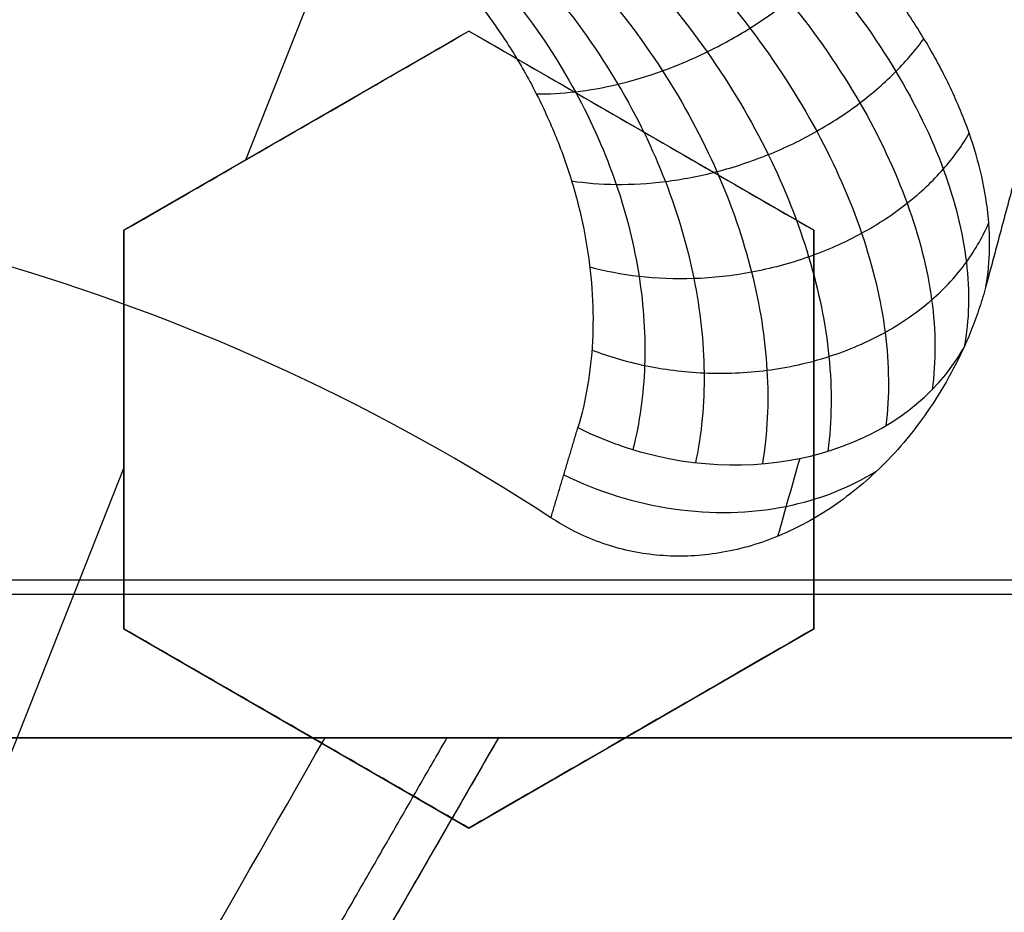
# Model space of a CAD drawing. Header units: centimetres. Extents: x -10 to 8.9, y -29.1 to -8.
# Tile 671 of 1035: x -6.5083 to -6.4398, y -28.1121 to -28.0501. Entities that reach past the tile are written whole.
import ezdxf

# ---------------------------------------------------------------- set-up
doc = ezdxf.new("R2010")
doc.units = ezdxf.units.CM
doc.layers.add('Default', color=7, linetype='Continuous', true_color=0x000000)

msp = doc.modelspace()

# ---------------------------------------------------------------- linework, layer by layer
at = {"layer": 'Default'}
for p, q in [((-6.492514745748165, -28.05980882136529, 0.321555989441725), (-6.456064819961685, -27.96774681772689, 0.2855174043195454)), ((-6.476999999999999, -28.05084747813, 0.2937037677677), (-6.500999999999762, -28.06470388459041, 0.2937037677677)), ((-6.453, -28.06470388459, 0.2898143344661), (-6.476999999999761, -28.05084747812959, 0.2898143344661)), ((-6.488999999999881, -28.05777568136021, 0.2671809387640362), (-6.488999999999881, -28.05777568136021, 0.3203898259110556)), ((-6.464999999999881, -28.0577756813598, 0.2633086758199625), (-6.464999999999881, -28.0577756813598, 0.316517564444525)), ((-6.501000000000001, -28.06470388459, 0.3023989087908), (-6.501000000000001, -28.09241669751, 0.3023989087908)), ((-6.453, -28.09241669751, 0.2937037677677), (-6.453, -28.06470388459, 0.2937037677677)), ((-6.501000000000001, -28.07856029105, 0.2758284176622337), (-6.501000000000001, -28.07856029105, 0.3290373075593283)), ((-6.453, -28.07856029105, 0.2671809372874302), (-6.453, -28.07856029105, 0.3203898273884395)), ((-6.550000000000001, -28.205, 0.3783925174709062), (-6.50100418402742, -28.08125069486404, 0.3299496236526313)), ((-6.501000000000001, -28.09241669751, 0.3072529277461), (-6.477000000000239, -28.10627310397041, 0.3072529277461)), ((-6.477, -28.10627310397, 0.3023989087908), (-6.453000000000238, -28.09241669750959, 0.3023989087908)), ((-6.489000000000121, -28.09934490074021, 0.2807792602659), (-6.489000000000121, -28.09934490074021, 0.3339881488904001)), ((-6.46500000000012, -28.09934490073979, 0.2758284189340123), (-6.46500000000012, -28.09934490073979, 0.3290373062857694)), ((-6.960094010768, -28.1, -1.236260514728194), (-6.139905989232, -28.1, -1.236260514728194)), ((-6.474944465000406, -28.09999999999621, -1.075900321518), (-6.496099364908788, -28.13664136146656, -1.075900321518))]:
    msp.add_line(p, q, dxfattribs=at)
at = {"layer": 'Default', "extrusion": (0, 0, -1)}
for centre, radius, start, end in [((6.550000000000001, -28.205, -0.45), 0.9, 90, 270), ((6.550000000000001, -28.205, 0.3399975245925), 0.8999999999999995, 90, 270), ((6.550000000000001, -28.205, 1.15), 0.8550000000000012, 90, 270), ((6.550000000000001, -28.205, 0.82), 0.8250000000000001, 0, 180), ((6.550000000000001, -28.205, 1.03), 0.82, 0, 180), ((6.550000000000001, -28.205, 1.005), 0.795, 0, 180), ((6.550000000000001, -28.205, 1.005), 0.7825000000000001, 0, 180), ((6.550000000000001, -28.205, 0.5348786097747), 0.7584500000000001, 90, 180), ((6.550000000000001, -28.205, 0.895), 0.7575000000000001, 0, 180), ((6.550000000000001, -28.205, -0.2075), 0.75, 0, 180), ((6.550000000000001, -28.205, -0.2075), 0.7025000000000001, 0, 180), ((6.550000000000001, -28.205, -0.1825), 0.6775000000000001, 0, 180), ((6.550000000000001, -28.205, -0.1725), 0.6774999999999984, 0, 180), ((6.550000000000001, -28.205, -0.2), 0.6725, 0, 180), ((6.550000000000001, -28.205, -0.1625), 0.6725, 0, 180), ((6.550000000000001, -28.205, -0.2), 0.6367740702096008, 0, 180), ((6.550000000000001, -28.205, -0.1809807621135), 0.6125, 0, 180), ((6.550000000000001, -28.205, -0.195), 0.6075000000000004, 0, 180), ((6.550000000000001, -28.205, -0.1625), 0.6075, 0, 180), ((6.550000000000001, -28.205, 1.24), 0.6075, 0, 180), ((6.550000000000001, -28.205, 1.220980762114), 0.6075, 0, 180), ((6.550000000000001, -28.205, -0.4), 0.5999999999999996, 90, 270), ((6.550000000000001, -28.205, -0.18660444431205), 0.5500000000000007, 0, 180)]:
    msp.add_arc(centre, radius, start, end, dxfattribs=at)
at = {"layer": 'Default'}
for centre, radius, start, end in [((-6.550000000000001, -28.205, -0.82), 0.8349999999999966, 270, 90), ((-6.550000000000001, -28.205, -1.13), 0.8349999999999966, 270, 90), ((-6.550000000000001, -28.205, -0.9750000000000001), 0.8350000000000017, 270, 90), ((-6.550000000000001, -28.205, -0.845), 0.8250000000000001, 0, 180), ((-6.550000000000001, -28.205, -0.8325), 0.8249999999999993, 0, 180), ((-6.550000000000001, -28.205, -0.87), 0.8, 0, 180), ((-6.550000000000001, -28.205, -0.87), 0.7825000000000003, 0, 180), ((-6.550000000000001, -28.205, 0.35), 0.775, 270, 90), ((-6.550000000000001, -28.205, -0.1486250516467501), 0.7749999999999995, 270, 90), ((-6.550000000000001, -28.205, -0.9800000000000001), 0.7575000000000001, 0, 180), ((-6.550000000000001, -28.205, -0.9375), 0.7575000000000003, 0, 180), ((-6.550000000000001, -28.205, -0.53), 0.75, 0, 180), ((-6.550000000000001, -28.205, 0.1625), 0.6775000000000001, 0, 180), ((-6.550000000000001, -28.205, 0.18125), 0.6724999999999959, 0, 180), ((-6.550000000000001, -28.205, -1.21), 0.67, 0, 180), ((-6.550000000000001, -28.205, -1.24), 0.6400000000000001, 0, 180), ((-6.549999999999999, -28.205, 0.2), 0.6367740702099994, 0, 180), ((-6.550000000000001, -28.205, 0.1625), 0.6231698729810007, 0, 180), ((-6.550000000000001, -28.205, 0.17875), 0.6074999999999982, 0, 180), ((-6.550000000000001, -28.205, -1.230490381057), 0.6074999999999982, 0, 180), ((-6.550000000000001, -28.205, 0.45), 0.6000000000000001, 270, 90), ((-6.550000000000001, -28.205, 0.35), 0.6000000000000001, 270, 90), ((-6.550000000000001, -28.205, 0.195), 0.55, 0, 180), ((-6.550000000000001, -28.205, 0.1782088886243), 0.55, 0, 180)]:
    msp.add_arc(centre, radius, start, end, dxfattribs=at)
at = {"layer": 'Default', "extrusion": (1.061143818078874e-16, 3.841434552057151e-06, 0.9999999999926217)}
msp.add_arc((-6.55000000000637, -28.20499978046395, 0.1623922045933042), 0.1437621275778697, 56.80706154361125, 89.99999999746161, dxfattribs=at)
at = {"layer": 'Default', "extrusion": (0.1531630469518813, 0.5716122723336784, 0.8061020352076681)}
msp.add_arc((-1.023177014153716, 23.2946741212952, -16.90262739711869), 0.01999998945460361, 89.99999999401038, 167.8056759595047, dxfattribs=at)
at = {"layer": 'Default', "extrusion": (0.1531630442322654, 0.5716122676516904, 0.8061020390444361)}
msp.add_arc((-1.023176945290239, 23.29467422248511, -16.90262724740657), 0.01999999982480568, 75.75365676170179, 89.99999999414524, dxfattribs=at)
at = {"layer": 'Default', "extrusion": (0, 1, 0)}
msp.add_arc((6.550000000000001, -0.1449999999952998, -28.08903361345), 1.19438343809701, 249.7426523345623, 290.2573476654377, dxfattribs=at)
at = {"layer": 'Default', "extrusion": (0, -1, 0)}
for centre, radius, start, end in [((-6.550000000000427, -0.1449999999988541, 28.09), 1.194430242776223, 249.7426523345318, 290.2573476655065), ((-6.550000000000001, -0.1450000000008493, 28.1), 1.184430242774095, 249.7426523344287, 290.2573476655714), ((-6.550000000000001, -0.145, 28.1), 1.184430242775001, 249.7426523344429, 290.2573476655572), ((-6.550000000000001, -2.309999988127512, 28.1), 1.214999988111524, 87.02824265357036, 92.97175734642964)]:
    msp.add_arc(centre, radius, start, end, dxfattribs=at)
at = {"layer": 'Default'}
for points, degree in [([(-6.550000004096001, -27.30500495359, -1.129995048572), (-6.537465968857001, -27.30500495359, -1.129995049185), (-6.512386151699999, -27.30552127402, -1.129973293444), (-6.474783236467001, -27.3078854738, -1.129982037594), (-6.437304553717, -27.31181799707, -1.129979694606), (-6.399970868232, -27.3173257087, -1.129980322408), (-6.362926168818, -27.32438806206, -1.129980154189), (-6.326197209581, -27.3329983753, -1.129980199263), (-6.289861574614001, -27.34314050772, -1.129980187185), (-6.254013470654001, -27.35478489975, -1.129980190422), (-6.218660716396, -27.36792869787, -1.129980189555), (-6.183898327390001, -27.38253814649, -1.129980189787), (-6.149770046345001, -27.39859430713, -1.129980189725), (-6.116350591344, -27.41606289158, -1.129980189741), (-6.083707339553, -27.43490588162, -1.129980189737), (-6.051859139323, -27.45511347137, -1.129980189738), (-6.020892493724, -27.47663251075, -1.129980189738), (-5.990848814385, -27.49943348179, -1.129980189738), (-5.961791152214, -27.52346942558, -1.129980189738), (-5.933780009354, -27.54868705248, -1.129980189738), (-5.906829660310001, -27.5750745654, -1.129980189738), (-5.881013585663, -27.60256235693, -1.129980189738), (-5.856368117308, -27.63111066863, -1.129980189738), (-5.832942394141, -27.66066372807, -1.129980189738), (-5.810787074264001, -27.69115373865, -1.129980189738), (-5.789912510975, -27.72256746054, -1.129980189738), (-5.770375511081, -27.75482271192, -1.129980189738), (-5.752204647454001, -27.78787084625, -1.129980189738), (-5.735435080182, -27.8216495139, -1.129980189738), (-5.720103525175, -27.8560794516, -1.129980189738), (-5.706216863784, -27.89114626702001, -1.129980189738), (-5.693813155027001, -27.92675906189, -1.129980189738), (-5.682910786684, -27.96286272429, -1.129980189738), (-5.673530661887, -27.99939085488, -1.129980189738), (-5.665692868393, -28.03625586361, -1.129980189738), (-5.659400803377, -28.07344306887, -1.129980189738), (-5.654672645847, -28.11085723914, -1.129980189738), (-5.651515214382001, -28.14843802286, -1.129980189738), (-5.649934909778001, -28.18611932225, -1.129980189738), (-5.649933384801, -28.22380820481, -1.129980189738), (-5.65151069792, -28.26149020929, -1.129980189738), (-5.654665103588, -28.29907102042, -1.129980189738), (-5.659390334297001, -28.33648606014, -1.129980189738), (-5.665679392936, -28.37367347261, -1.129980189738), (-5.673514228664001, -28.41053911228, -1.129980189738), (-5.68289159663, -28.447068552, -1.129980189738), (-5.693791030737, -28.48317285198, -1.129980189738), (-5.706192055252, -28.51878703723, -1.129980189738), (-5.720075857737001, -28.5538547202, -1.129980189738), (-5.735404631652, -28.58828579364, -1.129980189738), (-5.752171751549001, -28.62206623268, -1.129980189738), (-5.770339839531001, -28.65511550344, -1.129980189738), (-5.78987442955, -28.68737253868, -1.129980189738), (-5.810746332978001, -28.71878763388, -1.129980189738), (-5.832899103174, -28.74927924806, -1.129980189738), (-5.85632282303, -28.77883458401, -1.129980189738), (-5.880965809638, -28.80738458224, -1.129980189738), (-5.906779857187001, -28.83487458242, -1.129980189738), (-5.933727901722, -28.86126400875, -1.129980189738), (-5.961736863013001, -28.88648372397, -1.129980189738), (-5.990793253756, -28.9105224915, -1.129980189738), (-6.020835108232, -28.93332580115, -1.129980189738), (-6.051800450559, -28.95484754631, -1.129980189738), (-6.083647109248, -28.97505764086, -1.129980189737), (-6.116288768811, -28.99390313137, -1.129980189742), (-6.149707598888, -29.01137470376, -1.129980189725), (-6.183834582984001, -29.02743347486, -1.129980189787), (-6.218595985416, -29.04204567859, -1.129980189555), (-6.253947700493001, -29.05519220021, -1.129980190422), (-6.289795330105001, -29.06683951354, -1.129980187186), (-6.326131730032, -29.07698483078, -1.129980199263), (-6.36285948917, -29.08559773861, -1.12998015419), (-6.399900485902, -29.09266234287, -1.129980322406), (-6.437231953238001, -29.0981728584, -1.129979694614), (-6.47471667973, -29.10210911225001, -1.129982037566), (-6.512339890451, -29.1044772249, -1.129973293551), (-6.537448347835, -29.10499504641, -1.129995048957), (-6.549999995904, -29.10499504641, -1.129995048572)], 3), ([(-6.550000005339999, -27.32500645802, -1.149993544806), (-6.537651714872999, -27.32500645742, -1.149993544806), (-6.512986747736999, -27.32554459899, -1.150002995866), (-6.476051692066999, -27.32787036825, -1.14999919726), (-6.439276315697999, -27.33175223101, -1.150000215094), (-6.402654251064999, -27.33717969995, -1.149999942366), (-6.366301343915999, -27.34414129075, -1.150000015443), (-6.330232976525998, -27.35263500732, -1.149999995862), (-6.294592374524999, -27.36262965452, -1.150000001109), (-6.259531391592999, -27.37406902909, -1.149999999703), (-6.225026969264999, -27.3869473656, -1.15000000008), (-6.191106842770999, -27.40125022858, -1.149999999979), (-6.157777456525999, -27.41697696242, -1.150000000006), (-6.125134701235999, -27.43408646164, -1.149999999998), (-6.093256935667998, -27.45253472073, -1.15), (-6.062162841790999, -27.47231088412, -1.15), (-6.031930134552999, -27.49336665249, -1.15), (-6.002594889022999, -27.51567691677, -1.15), (-5.974227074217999, -27.53918966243, -1.15), (-5.946891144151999, -27.56384678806, -1.15), (-5.920598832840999, -27.58963664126, -1.15), (-5.895416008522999, -27.61649551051, -1.15), (-5.871372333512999, -27.64439091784, -1.15), (-5.848517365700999, -27.67326728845, -1.15), (-5.826900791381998, -27.7030584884, -1.15), (-5.806533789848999, -27.73375047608, -1.15), (-5.787472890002, -27.76526110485, -1.15), (-5.76974489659, -27.79754437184, -1.15), (-5.753383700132, -27.83054026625, -1.15), (-5.738424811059, -27.86417236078, -1.15), (-5.724875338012, -27.89842624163, -1.15), (-5.71277321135, -27.93321101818, -1.15), (-5.702135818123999, -27.96847408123, -1.15), (-5.692983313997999, -28.00415159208, -1.15), (-5.68533537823, -28.04015809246, -1.15), (-5.679195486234, -28.07647885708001, -1.15), (-5.674581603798, -28.11301879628, -1.15), (-5.67150000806, -28.14971971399, -1.15), (-5.669956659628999, -28.18652113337, -1.15), (-5.669953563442, -28.22333487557, -1.15), (-5.671491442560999, -28.26014682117, -1.15), (-5.674568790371, -28.29686076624, -1.15), (-5.679179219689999, -28.33341174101, -1.15), (-5.685316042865, -28.36974098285, -1.15), (-5.692961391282, -28.40575529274, -1.15), (-5.702112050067, -28.44144108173, -1.15), (-5.712748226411, -28.47671239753, -1.15), (-5.724850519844, -28.511507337, -1.15), (-5.738400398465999, -28.54576972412, -1.15), (-5.753358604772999, -28.57940639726, -1.15), (-5.769717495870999, -28.61240308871, -1.15), (-5.787441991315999, -28.6446852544, -1.15), (-5.806500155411, -28.6761964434, -1.15), (-5.826864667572, -28.70688945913, -1.15), (-5.848479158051, -28.73668231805, -1.15), (-5.871332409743, -28.76556074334, -1.15), (-5.895372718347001, -28.79345624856, -1.15), (-5.920549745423, -28.82031302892, -1.15), (-5.946837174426, -28.84610244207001, -1.15), (-5.974176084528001, -28.8707665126, -1.15), (-6.002558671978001, -28.89429476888, -1.15), (-6.031913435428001, -28.9166216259, -1.15), (-6.062165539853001, -28.9376912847, -1.15), (-6.093277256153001, -28.95747792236, -1.15), (-6.125171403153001, -28.97593404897, -1.149999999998), (-6.157830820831, -28.99304986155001, -1.150000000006), (-6.191177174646, -29.0087814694, -1.149999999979), (-6.225118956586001, -29.02308952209, -1.15000000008), (-6.25964571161, -29.03597120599, -1.149999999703), (-6.294721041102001, -29.04740944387, -1.150000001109), (-6.330363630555, -29.05739860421, -1.149999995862), (-6.366429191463, -29.06588597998, -1.150000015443), (-6.40278818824, -29.07284313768, -1.149999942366), (-6.439415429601, -29.07826537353, -1.150000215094), (-6.476180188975, -29.08214014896, -1.14999919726), (-6.513077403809, -29.08445837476, -1.150002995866), (-6.537686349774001, -29.08499354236, -1.149993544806), (-6.54999999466, -29.08499354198, -1.149993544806)], 3), ([(-6.549999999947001, -27.42838343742, -0.7616165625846), (-6.538747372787, -27.42824483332, -0.7617551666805), (-6.516204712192, -27.42845367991, -0.7620351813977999), (-6.482313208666, -27.43024072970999, -0.7624632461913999), (-6.448493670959, -27.43350371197, -0.7628974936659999), (-6.414786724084, -27.43824561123, -0.763337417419), (-6.381352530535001, -27.44444544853, -0.7637809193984), (-6.348201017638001, -27.45209983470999, -0.7642278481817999), (-6.315445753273, -27.46118216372, -0.764676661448), (-6.283108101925, -27.47168408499, -0.7651270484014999), (-6.251249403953, -27.48358745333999, -0.7655781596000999), (-6.219910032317, -27.49687984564, -0.766029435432), (-6.189177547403, -27.51152847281, -0.7664796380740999), (-6.159225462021, -27.52744172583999, -0.7669261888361), (-6.130017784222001, -27.54461827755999, -0.7673695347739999), (-6.101215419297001, -27.56329288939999, -0.7678150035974), (-6.073286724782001, -27.58321536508, -0.7682556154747), (-6.047409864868, -27.60344005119, -0.7686723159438), (-6.024707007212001, -27.6227118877, -0.7690451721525), (-6.004504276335, -27.64114310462, -0.7693833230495), (-5.984998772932, -27.66020157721, -0.7697151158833), (-5.965776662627, -27.68034635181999, -0.7700594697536), (-5.947249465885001, -27.70119728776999, -0.7704083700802), (-5.929608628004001, -27.72252886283, -0.7707584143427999), (-5.913139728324, -27.74390244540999, -0.7711027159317), (-5.896745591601, -27.76673460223, -0.7714641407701), (-5.879471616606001, -27.79280128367, -0.7718690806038), (-5.862185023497, -27.82140181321, -0.7723044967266), (-5.845650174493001, -27.85166194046, -0.7727558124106), (-5.830525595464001, -27.88248582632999, -0.7732063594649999), (-5.816816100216, -27.91378163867, -0.7736550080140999), (-5.804432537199, -27.94575507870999, -0.7741047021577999), (-5.793443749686, -27.97826360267, -0.7745533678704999), (-5.783885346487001, -28.01119863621, -0.7749995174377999), (-5.775776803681, -28.04447658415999, -0.7754420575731), (-5.769121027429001, -28.07806966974, -0.7758806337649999), (-5.763924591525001, -28.11195605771, -0.7763150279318), (-5.760204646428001, -28.14606329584, -0.7767440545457), (-5.75797080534, -28.18027120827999, -0.7771671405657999), (-5.757226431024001, -28.21470555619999, -0.7775824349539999), (-5.757979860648, -28.24925848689, -0.7780047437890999), (-5.760231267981, -28.28374168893, -0.7784336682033), (-5.763975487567, -28.31808767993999, -0.7788678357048), (-5.769197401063, -28.35219385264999, -0.7793060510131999), (-5.775894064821, -28.38605939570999, -0.7797482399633), (-5.784064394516, -28.41964983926, -0.7801939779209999), (-5.793686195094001, -28.45285785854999, -0.7806418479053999), (-5.804730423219, -28.48558927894, -0.781090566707), (-5.817164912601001, -28.51776854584, -0.7815390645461), (-5.830995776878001, -28.54941158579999, -0.7819875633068), (-5.846175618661, -28.5804064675, -0.7824344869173), (-5.862691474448, -28.61072888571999, -0.7828794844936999), (-5.880499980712, -28.64029706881, -0.7833213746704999), (-5.899571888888, -28.66906635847, -0.7837594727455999), (-5.91989141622, -28.69700629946, -0.7841934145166), (-5.941356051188, -28.72398166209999, -0.7846208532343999), (-5.963982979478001, -28.75002327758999, -0.7850431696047), (-5.987781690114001, -28.77512537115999, -0.7854569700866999), (-6.012782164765, -28.7993101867, -0.7858765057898), (-6.03884161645, -28.82242111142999, -0.7863039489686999), (-6.065837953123, -28.84435183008, -0.786736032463), (-6.093752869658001, -28.86509285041, -0.7871728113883), (-6.122529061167, -28.88460275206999, -0.7876132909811), (-6.15214747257, -28.90286625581, -0.7880571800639), (-6.18250003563, -28.91981717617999, -0.7885028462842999), (-6.213581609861, -28.93545322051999, -0.7889502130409), (-6.245293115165, -28.94972306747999, -0.7893978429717), (-6.277594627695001, -28.96261096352, -0.7898451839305), (-6.310433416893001, -28.97409375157, -0.790291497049), (-6.343717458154, -28.98414082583, -0.7907355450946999), (-6.377431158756, -28.99274659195, -0.7911771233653), (-6.411455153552, -28.99988067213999, -0.7916146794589), (-6.445763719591, -29.00553981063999, -0.7920479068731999), (-6.480290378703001, -29.00971218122, -0.7924759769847), (-6.515041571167, -29.01239375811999, -0.7928989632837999), (-6.538334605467, -29.01317723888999, -0.7931772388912), (-6.549999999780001, -29.01331529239, -0.7933152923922)], 3), ([(-6.550000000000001, -28.98, -0.6472501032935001), (-6.538733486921, -28.98, -0.6470307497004), (-6.516189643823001, -28.97950872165, -0.6465878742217), (-6.482389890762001, -28.97729300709, -0.6459119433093), (-6.448718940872, -28.97360204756, -0.6452266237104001), (-6.415286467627, -28.96845141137, -0.6445341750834), (-6.382136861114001, -28.9618541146, -0.6438355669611), (-6.349274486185, -28.95380935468, -0.6431308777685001), (-6.316821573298, -28.94434696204, -0.6424227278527), (-6.284787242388, -28.93346993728, -0.6417113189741), (-6.253280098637, -28.92121449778, -0.6409990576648), (-6.222324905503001, -28.90759197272, -0.6402865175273), (-6.191987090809, -28.89262837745, -0.6395751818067), (-6.162348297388, -28.87636610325, -0.6388669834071), (-6.133423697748, -28.85881215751, -0.6381622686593), (-6.1053183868, -28.84003103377, -0.6374636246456), (-6.07803369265, -28.82002363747, -0.6367710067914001), (-6.051669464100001, -28.7988625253, -0.6360872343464), (-6.026237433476, -28.77655854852, -0.6354115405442), (-6.001809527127, -28.75317251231, -0.6347498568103), (-5.978430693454, -28.72875070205, -0.6340883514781), (-5.956125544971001, -28.70331637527, -0.6334126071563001), (-5.934966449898, -28.67695331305, -0.6327288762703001), (-5.914960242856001, -28.6496691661, -0.6320362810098), (-5.896181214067, -28.62156563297, -0.6313376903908), (-5.878632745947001, -28.59264971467, -0.6306331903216), (-5.862367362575, -28.56300470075, -0.6299248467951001), (-5.847408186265, -28.53267528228, -0.629213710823), (-5.833784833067, -28.50171815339, -0.6285011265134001), (-5.821532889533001, -28.47022030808, -0.6277890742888), (-5.8106490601, -28.43816826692, -0.6270772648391), (-5.801170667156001, -28.40565376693, -0.6263677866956), (-5.793124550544, -28.37276766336, -0.6256626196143), (-5.786530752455, -28.33961176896, -0.6249639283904), (-5.78138744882, -28.30619858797, -0.6242718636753), (-5.777701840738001, -28.27254822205, -0.6235871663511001), (-5.775489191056, -28.23876096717, -0.6229108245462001), (-5.774754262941, -28.20494234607, -0.6222489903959), (-5.775493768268, -28.17114853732, -0.6215875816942), (-5.777706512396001, -28.13740264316, -0.6209120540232), (-5.781393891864, -28.10374893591, -0.6202272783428), (-5.786546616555, -28.07029563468, -0.6195343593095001), (-5.793145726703, -28.0371388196, -0.6188356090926), (-5.801183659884, -28.00430073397, -0.6181314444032), (-5.810652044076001, -27.97182316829, -0.6174227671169), (-5.821536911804, -27.93976765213, -0.6167108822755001), (-5.833799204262, -27.90824671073, -0.6159982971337), (-5.847421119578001, -27.87729763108, -0.615285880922), (-5.862376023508, -27.84697847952, -0.6145749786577), (-5.878652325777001, -27.8173156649, -0.613866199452), (-5.896211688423, -27.78838626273, -0.6131613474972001), (-5.914995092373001, -27.76028113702, -0.6124626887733), (-5.934999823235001, -27.73300334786, -0.6117702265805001), (-5.956160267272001, -27.70664206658, -0.6110865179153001), (-5.978475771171, -27.68119987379, -0.6104105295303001), (-6.001860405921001, -27.6567765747, -0.6097489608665), (-6.026289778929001, -27.63339360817, -0.6090872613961), (-6.051718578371, -27.61109628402, -0.6084116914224), (-6.078088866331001, -27.58993391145, -0.6077277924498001), (-6.105377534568, -27.56992754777, -0.6070351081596), (-6.133484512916, -27.55114909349, -0.6063364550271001), (-6.162412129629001, -27.53359698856, -0.6056316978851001), (-6.192055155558, -27.51733618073, -0.6049234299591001), (-6.222391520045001, -27.50237706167, -0.6042121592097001), (-6.253344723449, -27.48875867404, -0.6034996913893), (-6.284863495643, -27.47650207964, -0.6027871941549), (-6.316910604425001, -27.46562484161, -0.6020755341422), (-6.349366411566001, -27.45616608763, -0.6013673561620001), (-6.382222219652, -27.44812703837, -0.6006628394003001), (-6.415376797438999, -27.44153241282, -0.5999641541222), (-6.448824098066, -27.43638416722, -0.5992714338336), (-6.482460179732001, -27.43270175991, -0.5985868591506), (-6.516196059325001, -27.43049163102, -0.5979122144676), (-6.538732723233, -27.43, -0.5974694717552), (-6.550000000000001, -27.43, -0.5972501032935)], 3), ([(-6.441031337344, -28.06858121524, 0.1625000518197), (-6.440880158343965, -28.06774319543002, 0.1641994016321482), (-6.440711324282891, -28.06600579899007, 0.1676068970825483), (-6.440867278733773, -28.06319654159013, 0.1727215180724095), (-6.441440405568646, -28.06023183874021, 0.1777541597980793), (-6.442429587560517, -28.05715834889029, 0.1826511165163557), (-6.443821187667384, -28.05402230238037, 0.1873536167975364), (-6.445598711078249, -28.05086785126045, 0.1918219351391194), (-6.447731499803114, -28.04773551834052, 0.1960100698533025), (-6.450193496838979, -28.04466283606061, 0.199895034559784), (-6.452956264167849, -28.04167176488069, 0.2034598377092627), (-6.45598376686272, -28.03879419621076, 0.206683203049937), (-6.459238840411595, -28.03604833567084, 0.2095541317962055), (-6.462691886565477, -28.03344555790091, 0.2120715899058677), (-6.46631205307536, -28.03098749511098, 0.2142365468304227), (-6.470086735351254, -28.02869280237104, 0.2160555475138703), (-6.47397388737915, -28.0265651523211, 0.2175249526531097), (-6.477945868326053, -28.02462287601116, 0.2186500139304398), (-6.481972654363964, -28.02287465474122, 0.2194382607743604), (-6.486027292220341, -28.02132849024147, 0.219900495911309), (-6.488733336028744, -28.02043625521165, 0.219999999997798), (-6.490083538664, -28.02002575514, 0.22)], 3), ([(-6.4915237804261, -28.0244720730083, 0.2194462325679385), (-6.487483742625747, -28.02571959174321, 0.219460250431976), (-6.479692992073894, -28.02884487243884, 0.2185388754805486), (-6.469409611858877, -28.0348664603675, 0.2147796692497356), (-6.461053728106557, -28.04160827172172, 0.209179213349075), (-6.454436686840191, -28.04873399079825, 0.202156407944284), (-6.449535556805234, -28.055877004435, 0.1941112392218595), (-6.446259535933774, -28.0628679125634, 0.1852091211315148), (-6.444532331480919, -28.06961635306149, 0.1754727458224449), (-6.444499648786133, -28.0738174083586, 0.1684940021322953), (-6.44478554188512, -28.07579410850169, 0.1649221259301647)], 3), ([(-6.492238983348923, -28.02668004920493, 0.2187369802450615), (-6.488407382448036, -28.0278722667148, 0.2187544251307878), (-6.481031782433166, -28.03089903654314, 0.2178992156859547), (-6.471311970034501, -28.03681758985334, 0.2143895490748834), (-6.463427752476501, -28.04350810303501, 0.2091494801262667), (-6.457182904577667, -28.05063705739, 0.2025646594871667), (-6.452551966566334, -28.057836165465, 0.1950042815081), (-6.449444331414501, -28.06494166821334, 0.1866082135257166), (-6.447787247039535, -28.07186542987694, 0.1773848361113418), (-6.44773645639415, -28.07622896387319, 0.1707285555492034), (-6.447998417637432, -28.07829698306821, 0.1673073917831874)], 3), ([(-6.492927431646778, -28.02880542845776, 0.2177434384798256), (-6.48931904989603, -28.02993756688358, 0.2177616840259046), (-6.482386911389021, -28.03285209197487, 0.2169580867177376), (-6.473287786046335, -28.03863215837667, 0.21365402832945), (-6.465949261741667, -28.04522044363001, 0.2087209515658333), (-6.460175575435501, -28.05228320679, 0.2025237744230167), (-6.455936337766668, -28.05945223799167, 0.1954120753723), (-6.453139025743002, -28.06656650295, 0.1875141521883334), (-6.451711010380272, -28.07353994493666, 0.1788359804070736), (-6.451750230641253, -28.07796817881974, 0.1725642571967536), (-6.452039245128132, -28.08007662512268, 0.1693371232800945)], 3), ([(-6.493573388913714, -28.0307996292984, 0.2164846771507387), (-6.490198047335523, -28.03186782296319, 0.2165011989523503), (-6.483726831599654, -28.03465588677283, 0.2157345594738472), (-6.4752828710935, -28.040256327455, 0.212589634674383), (-6.468533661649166, -28.04668184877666, 0.2079025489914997), (-6.463291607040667, -28.05359552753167, 0.2020270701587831), (-6.459520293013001, -28.06063066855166, 0.1953017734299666), (-6.457125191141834, -28.06762477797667, 0.1878553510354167), (-6.456032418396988, -28.07449181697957, 0.1797009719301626), (-6.456235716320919, -28.07886031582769, 0.1738302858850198), (-6.456586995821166, -28.0809431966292, 0.170815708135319)], 3), ([(-6.49416300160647, -28.03261988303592, 0.2149915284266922), (-6.491025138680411, -28.03362139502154, 0.2150041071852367), (-6.485020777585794, -28.0362692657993, 0.2142610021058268), (-6.477242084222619, -28.04164677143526, 0.2112311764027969), (-6.471092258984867, -28.04784581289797, 0.2067297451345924), (-6.466397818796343, -28.05452487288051, 0.2011061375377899), (-6.463115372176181, -28.0613212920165, 0.19469361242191), (-6.461149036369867, -28.06806784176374, 0.1876297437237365), (-6.460423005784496, -28.07467708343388, 0.1799401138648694), (-6.460811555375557, -28.078867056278, 0.174448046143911), (-6.461234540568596, -28.08086169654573, 0.1716409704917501)], 3), ([(-6.494685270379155, -28.03423223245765, 0.2133041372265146), (-6.491783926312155, -28.0351656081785, 0.2133110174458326), (-6.486241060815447, -28.03766112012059, 0.212580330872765), (-6.479114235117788, -28.04277439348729, 0.2096281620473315), (-6.473541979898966, -28.04868748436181, 0.2052598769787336), (-6.469369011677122, -28.05505564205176, 0.199825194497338), (-6.466544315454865, -28.06152483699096, 0.1936552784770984), (-6.464972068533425, -28.06792231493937, 0.1869015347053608), (-6.464574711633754, -28.07416024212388, 0.1796029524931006), (-6.465121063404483, -28.07808770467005, 0.1744449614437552), (-6.465601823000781, -28.07995103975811, 0.1718250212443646)], 3), ([(-6.435667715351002, -28.04856401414, 0.1625), (-6.438349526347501, -28.05857261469, 0.16250002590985), (-6.441031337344, -28.06858121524, 0.1625000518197)], 2), ([(-6.501000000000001, -28.06470388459, 0.2710951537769), (-6.498602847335, -28.06331988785, 0.2703319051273), (-6.493629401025, -28.06044846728, 0.2687241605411), (-6.485707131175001, -28.05587454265, 0.2660889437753), (-6.479969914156, -28.05256215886, 0.2641301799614), (-6.477, -28.05084747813, 0.2631034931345)], 3), ([(-6.501000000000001, -28.06470388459, 0.3243040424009), (-6.498591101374, -28.06331310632, 0.3235370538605), (-6.493602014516, -28.06043265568, 0.3219241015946), (-6.48567726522, -28.05585729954, 0.3192877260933), (-6.479957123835, -28.05255477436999, 0.3173346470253), (-6.477, -28.05084747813, 0.3163123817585)], 3), ([(-6.477, -28.05084747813, 0.3163123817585), (-6.477, -28.05084747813, 0.2897079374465), (-6.477, -28.05084747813, 0.2631034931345)], 2), ([(-6.477, -28.05084747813, 0.2631034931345), (-6.474334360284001, -28.05238648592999, 0.2631945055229), (-6.469002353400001, -28.05546492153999, 0.2633162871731), (-6.460997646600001, -28.06008644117, 0.2633162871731), (-6.455665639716, -28.06316487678, 0.2631945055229), (-6.453, -28.06470388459, 0.2631034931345)], 3), ([(-6.477, -28.05084747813, 0.3163123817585), (-6.474334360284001, -28.05238648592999, 0.3164033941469), (-6.469002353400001, -28.05546492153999, 0.3165251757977), (-6.460997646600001, -28.06008644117, 0.3165251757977), (-6.455665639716, -28.06316487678, 0.3164033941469), (-6.453, -28.06470388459, 0.3163123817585)], 3), ([(-6.501000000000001, -28.06470388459, 0.3243040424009), (-6.501000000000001, -28.06470388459, 0.2976995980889), (-6.501000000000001, -28.06470388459, 0.2710951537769)], 2), ([(-6.501000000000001, -28.09241669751, 0.2804937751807), (-6.501000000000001, -28.0898020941, 0.2796212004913), (-6.501000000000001, -28.08426342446, 0.2777630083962), (-6.501000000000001, -28.07508276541, 0.2746512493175), (-6.501000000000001, -28.06827235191, 0.2723213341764), (-6.501000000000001, -28.06470388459, 0.2710951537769)], 3), ([(-6.501000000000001, -28.09241669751, 0.3337026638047), (-6.501000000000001, -28.08981696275, 0.3328350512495), (-6.501000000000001, -28.08429815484, 0.3309835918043), (-6.501000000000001, -28.0751232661, 0.3278739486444), (-6.501000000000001, -28.06828972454, 0.3255361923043), (-6.501000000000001, -28.06470388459, 0.3243040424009)], 3), ([(-6.453, -28.06470388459, 0.2631034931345), (-6.453, -28.06811847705, 0.2641257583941), (-6.453, -28.07472352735, 0.2660788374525), (-6.453, -28.08387423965, 0.2687152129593), (-6.453, -28.08963514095, 0.2703281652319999), (-6.453, -28.09241669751, 0.2710951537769)], 3), ([(-6.453, -28.06470388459, 0.2631034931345), (-6.453, -28.06470388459, 0.2897079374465), (-6.453, -28.06470388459, 0.3163123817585)], 2), ([(-6.453, -28.06470388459, 0.3163123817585), (-6.453, -28.06813324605, 0.3173390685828), (-6.453, -28.07475801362, 0.3192978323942), (-6.453, -28.08390586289, 0.3219330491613), (-6.453, -28.08964870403, 0.3235407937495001), (-6.453, -28.09241669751, 0.3243040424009)], 3), ([(-6.441031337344, -28.06858121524, 0.1625000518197), (-6.441166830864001, -28.06908694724, 0.1625000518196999), (-6.441465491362, -28.07008555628, 0.1624999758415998), (-6.441997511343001, -28.07155250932, 0.1625000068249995), (-6.442402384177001, -28.07249532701, 0.1625000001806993), (-6.442617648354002, -28.07295925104, 0.1625000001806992)], 3), ([(-6.442617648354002, -28.07295925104, 0.1625000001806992), (-6.443043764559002, -28.07387829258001, 0.1625000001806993), (-6.443961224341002, -28.07561503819, 0.1624999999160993), (-6.445496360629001, -28.07793730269, 0.1625000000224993), (-6.447153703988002, -28.079981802, 0.1624999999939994), (-6.448904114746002, -28.08175761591, 0.1625000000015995), (-6.450716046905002, -28.08326875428, 0.1624999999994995), (-6.452574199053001, -28.08453119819, 0.1625000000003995), (-6.454470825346, -28.08555851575, 0.1624999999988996), (-6.456398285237, -28.08635804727, 0.1625000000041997), (-6.458345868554, -28.0869323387, 0.1624999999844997), (-6.460305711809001, -28.08728249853, 0.1625000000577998), (-6.462265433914, -28.08740644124, 0.1624999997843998), (-6.464201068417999, -28.08730281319, 0.1625000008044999), (-6.466088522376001, -28.08697604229, 0.1624999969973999), (-6.467917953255, -28.08643072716, 0.1625000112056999), (-6.469670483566, -28.08567377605, 0.1624999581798), (-6.470764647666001, -28.08504190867, 0.1625000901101), (-6.471295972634, -28.08469443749, 0.1625000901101)], 3), ([(-6.471295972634, -28.08469443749, 0.1625000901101), (-6.4703566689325, -28.081562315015, 0.1669858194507), (-6.469417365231, -28.07843019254, 0.1714715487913)], 2), ([(-6.453991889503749, -28.08057448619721, 0.1700611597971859), (-6.454502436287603, -28.08237812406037, 0.1675406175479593), (-6.455012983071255, -28.08418176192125, 0.1650200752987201), (-6.45552352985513, -28.08598539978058, 0.162499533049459)], 3), ([(-6.501000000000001, -28.09241669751, 0.3337026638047), (-6.501000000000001, -28.09241669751, 0.3070982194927), (-6.501000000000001, -28.09241669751, 0.2804937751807)], 2), ([(-6.477, -28.10627310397, 0.2804937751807), (-6.478998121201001, -28.10511948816, 0.2805885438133), (-6.482995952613, -28.10281133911, 0.2807313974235), (-6.489000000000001, -28.09934490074, 0.2808031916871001), (-6.495004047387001, -28.09587846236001, 0.2807313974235), (-6.499001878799, -28.09357031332, 0.2805885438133), (-6.501000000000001, -28.09241669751, 0.2804937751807)], 3), ([(-6.477, -28.10627310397, 0.3337026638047), (-6.478998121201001, -28.10511948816, 0.3337974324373), (-6.482995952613, -28.10281133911, 0.3339402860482), (-6.489000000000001, -28.09934490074, 0.3340120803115), (-6.495004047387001, -28.09587846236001, 0.3339402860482), (-6.499001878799, -28.09357031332, 0.3337974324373), (-6.501000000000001, -28.09241669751, 0.3337026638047)], 3), ([(-6.453, -28.09241669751, 0.2710951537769), (-6.456105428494, -28.09420961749, 0.2723273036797), (-6.46202344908, -28.09762638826, 0.2746650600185), (-6.469969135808, -28.10221383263, 0.2777747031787), (-6.474748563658, -28.10497323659, 0.2796261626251), (-6.477, -28.10627310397, 0.2804937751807)], 3), ([(-6.453, -28.09241669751, 0.3243040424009), (-6.456090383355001, -28.09420093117, 0.3255302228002), (-6.461988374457, -28.09760613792, 0.3278601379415), (-6.469939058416, -28.10219646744, 0.3309718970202), (-6.474735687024, -28.10496580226, 0.3328300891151), (-6.477, -28.10627310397, 0.3337026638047)], 3), ([(-6.453, -28.09241669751, 0.3243040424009), (-6.453, -28.09241669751, 0.2976995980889), (-6.453, -28.09241669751, 0.2710951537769)], 2), ([(-6.50799211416, -28.13664136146, -1.095726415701), (-6.500995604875, -28.12442331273, -1.095968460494), (-6.494001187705, -28.11220891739, -1.096270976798), (-6.487009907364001, -28.1, -1.096633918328)], 3), ([(-6.474944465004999, -28.1, -1.065), (-6.485521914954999, -28.11832068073, -1.065), (-6.496099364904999, -28.13664136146, -1.065)], 2), ([(-6.474944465, -28.09999999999, -1.086800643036), (-6.481993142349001, -28.11220866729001, -1.086418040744), (-6.489045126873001, -28.12442306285, -1.086096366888), (-6.496099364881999, -28.13664136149, -1.085835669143)], 3), ([(-6.474944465, -28.09999999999, -1.086800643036), (-6.474944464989, -28.09999999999, -1.087182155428), (-6.474994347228, -28.1, -1.087942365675), (-6.475223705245, -28.1, -1.089085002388), (-6.475606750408, -28.1, -1.090197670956), (-6.47613698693, -28.1, -1.091264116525), (-6.476826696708, -28.1, -1.092293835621), (-6.477671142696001, -28.1, -1.093258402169), (-6.478655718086, -28.1, -1.094133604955), (-6.479794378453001, -28.1, -1.094918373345), (-6.481067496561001, -28.1, -1.095581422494), (-6.482437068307, -28.1, -1.096097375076), (-6.483901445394, -28.1, -1.096460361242), (-6.485441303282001, -28.1, -1.096653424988), (-6.486482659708, -28.1, -1.096661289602), (-6.487009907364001, -28.1, -1.096633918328)], 3), ([(-6.389245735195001, -28.1, -1.065), (-6.4320951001, -28.1, -1.065), (-6.474944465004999, -28.1, -1.065)], 2), ([(-6.474944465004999, -28.1, -1.065), (-6.474944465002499, -28.099999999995, -1.075900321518), (-6.474944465, -28.09999999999, -1.086800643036)], 2), ([(-6.477, -28.10627310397, 0.3337026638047), (-6.477, -28.10627310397, 0.3070982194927), (-6.477, -28.10627310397, 0.2804937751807)], 2)]:
    msp.add_open_spline(points, degree=degree, dxfattribs=at)
for points, knots in [([(-5.978187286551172, -27.65671795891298, -0.8200013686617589), (-5.982028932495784, -27.65271221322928, -0.8198943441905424), (-6.0036866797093, -27.63059904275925, -0.8192981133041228), (-6.045434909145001, -27.592650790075, -0.8182125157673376), (-6.107814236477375, -27.54614199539, -0.81665422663), (-6.1750504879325, -27.505673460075, -0.8150551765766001), (-6.246341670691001, -27.47188979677, -0.8134306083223), (-6.320641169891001, -27.445368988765, -0.8118060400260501), (-6.396800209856, -27.42644239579, -0.8102069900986), (-6.473795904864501, -27.415221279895, -0.8086487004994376), (-6.550005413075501, -27.41158862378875, -0.8071806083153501), (-6.626214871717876, -27.415222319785, -0.8057125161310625), (-6.703210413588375, -27.42644448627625, -0.8041542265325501), (-6.779369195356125, -27.44537211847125, -0.8025551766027), (-6.853668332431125, -27.4718939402, -0.8009306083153), (-6.924959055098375, -27.50567857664, -0.7993060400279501), (-6.992194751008, -27.54614802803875, -0.7977069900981), (-7.054573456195, -27.59265767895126, -0.79614870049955), (-7.111030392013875, -27.64397726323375, -0.7946806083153), (-7.1623492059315, -27.700434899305, -0.7932125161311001), (-7.2088580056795, -27.762814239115, -0.7916542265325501), (-7.249326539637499, -27.83005048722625, -0.7900551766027), (-7.2831102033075, -27.90134167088, -0.7884306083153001), (-7.309631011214, -27.97564116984, -0.78680604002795), (-7.328557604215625, -28.05180020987, -0.7852069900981), (-7.339778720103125, -28.12879590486, -0.78364870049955), (-7.343411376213, -28.205005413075, -0.7821806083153), (-7.339777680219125, -28.28121487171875, -0.7807125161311), (-7.328555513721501, -28.358210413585, -0.77915422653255), (-7.314570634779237, -28.41448112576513, -0.7779727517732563), (-7.305021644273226, -28.4449068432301, -0.7773179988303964), (-7.303262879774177, -28.4503068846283, -0.7772012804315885)], [9.275203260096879, 9.275203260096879, 9.275203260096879, 9.275203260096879, 9.451340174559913, 10.25789556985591, 11.0644509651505, 11.8710063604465, 12.67756175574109, 13.48411715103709, 14.29067254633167, 15.09722794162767, 15.90378333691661, 16.71033873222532, 17.5168941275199, 18.32344952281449, 19.13000491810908, 19.93656031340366, 20.74311570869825, 21.54967110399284, 22.35622649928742, 23.16278189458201, 23.9693372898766, 24.77589268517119, 25.58244808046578, 26.38900347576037, 27.19555887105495, 28.00211426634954, 28.80866966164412, 29.61522505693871, 30.4217804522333, 31.228335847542, 31.40302071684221, 31.40302071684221, 31.40302071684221, 31.40302071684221]), ([(-6.550000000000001, -27.43, -0.662549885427), (-6.538709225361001, -27.43, -0.662769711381), (-6.516127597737, -27.43049355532, -0.6632133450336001), (-6.48231956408, -27.43271317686, -0.663889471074), (-6.448640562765, -27.43640787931, -0.6645749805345), (-6.415154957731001, -27.4415706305, -0.6652685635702), (-6.381926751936, -27.44819158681, -0.6659688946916), (-6.349019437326, -27.45625811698, -0.6666746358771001), (-6.316495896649, -27.46575482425, -0.6673844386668), (-6.28441829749, -27.47666356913, -0.6680969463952), (-6.252847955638, -27.48896350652, -0.6688107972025), (-6.221845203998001, -27.50263113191, -0.6695246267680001), (-6.191469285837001, -27.51764032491, -0.6702370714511), (-6.161778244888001, -27.53396239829, -0.6709467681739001), (-6.132828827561, -27.55156614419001, -0.6716523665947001), (-6.104676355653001, -27.57041790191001, -0.6723524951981), (-6.077374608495, -27.59048163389, -0.6730459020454), (-6.050975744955, -27.61171897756, -0.6737309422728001), (-6.025530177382, -27.6340893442, -0.6744075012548), (-6.00108657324, -27.65754989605, -0.6750698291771), (-5.977691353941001, -27.68205603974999, -0.6757333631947), (-5.955388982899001, -27.7075612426, -0.6764104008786), (-5.934222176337, -27.73401671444, -0.6770960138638), (-5.914231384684, -27.76137194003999, -0.6777898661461), (-5.895454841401, -27.78957464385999, -0.6784903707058), (-5.877928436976, -27.81857095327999, -0.6791962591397), (-5.861685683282, -27.84830545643, -0.6799061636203), (-5.846757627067, -27.87872134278, -0.6806187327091), (-5.833172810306, -27.90976047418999, -0.681332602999), (-5.820957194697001, -27.94136353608, -0.6820464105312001), (-5.810134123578, -27.97347013, -0.6827587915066), (-5.800724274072, -28.00601889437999, -0.6834683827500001), (-5.79274561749, -28.0389476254, -0.6841738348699), (-5.786213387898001, -28.07219337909, -0.6848737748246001), (-5.781140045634, -28.10569263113, -0.6855669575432), (-5.777535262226, -28.13938134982, -0.6862517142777), (-5.775449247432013, -28.17250677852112, -0.6869142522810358), (-5.77500000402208, -28.19439879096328, -0.6873422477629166), (-5.77500000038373, -28.205, -0.6875496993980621)], [-47.44373584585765, -47.44373584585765, -47.44373584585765, -47.44373584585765, -47.10485201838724, -46.76596819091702, -46.42708436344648, -46.08820053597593, -45.74931670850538, -45.41043288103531, -45.07154905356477, -44.73266522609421, -44.39378139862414, -44.0548975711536, -43.71601374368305, -43.3771299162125, -43.03824608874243, -42.69936226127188, -42.36047843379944, -42.02159460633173, -41.68271077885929, -41.34382695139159, -41.00494312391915, -40.66605929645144, -40.327175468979, -39.98829164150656, -39.64940781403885, -39.31052398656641, -38.97164015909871, -38.63275633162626, -38.29387250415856, -37.95498867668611, -37.61610484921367, -37.27722102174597, -36.93833719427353, -36.59945336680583, -36.26056953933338, -35.92168571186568, -35.58280188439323, -35.26461552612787, -35.26461552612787, -35.26461552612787, -35.26461552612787]), ([(-5.775000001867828, -28.205, -0.722249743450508), (-5.77500000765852, -28.19538759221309, -0.7220617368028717), (-5.775389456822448, -28.17445613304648, -0.7216529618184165), (-5.777295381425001, -28.142253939, -0.7210097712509), (-5.780785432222, -28.10846788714, -0.7203240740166), (-5.785752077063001, -28.07486692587, -0.7196297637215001), (-5.792185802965, -28.0415155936, -0.7189285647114), (-5.800074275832, -28.00847794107, -0.7182217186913), (-5.809402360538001, -27.97581743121, -0.7175106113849), (-5.820152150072, -27.94359680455, -0.7167966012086), (-5.832303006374, -27.91187794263, -0.7160810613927), (-5.845831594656, -27.88072176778, -0.7153653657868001), (-5.860711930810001, -27.85018811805, -0.7146508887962), (-5.8769154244, -27.82033564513, -0.7139390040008), (-5.89441094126, -27.79122168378, -0.7132310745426), (-5.913164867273, -27.76290213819, -0.7125284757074), (-5.933141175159, -27.7354313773, -0.7118324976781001), (-5.954301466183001, -27.70886216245, -0.7111446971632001), (-5.976605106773, -27.68324547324, -0.7104655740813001), (-6.000009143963, -27.65863058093, -0.7097994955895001), (-6.024468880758, -27.63506444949, -0.7091363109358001), (-6.049937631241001, -27.61259209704, -0.7084583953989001), (-6.07636645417, -27.59125675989, -0.7077720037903), (-6.103704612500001, -27.57109943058, -0.7070771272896), (-6.131899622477, -27.55215883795, -0.7063754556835), (-6.160897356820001, -27.53447136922, -0.7056682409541), (-6.190642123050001, -27.51807101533, -0.7049568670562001), (-6.221076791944, -27.50298928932, -0.7042426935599), (-6.252142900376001, -27.48925516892, -0.703527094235), (-6.283780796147, -27.47689502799, -0.7028114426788), (-6.315929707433, -27.46593260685, -0.7020971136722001), (-6.3485278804, -27.45638895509, -0.7013854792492), (-6.381512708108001, -27.4482823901, -0.7006779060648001), (-6.414820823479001, -27.44162846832, -0.6999757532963), (-6.448388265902, -27.4364399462, -0.6992803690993), (-6.482150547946, -27.43272676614, -0.6985930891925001), (-6.516042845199, -27.43049602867, -0.6979152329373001), (-6.538680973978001, -27.43, -0.6974704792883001), (-6.550000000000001, -27.43, -0.6972501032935)], [-12.17910646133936, -12.17910646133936, -12.17910646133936, -12.17910646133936, -11.89059843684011, -11.55086705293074, -11.21113566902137, -10.871404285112, -10.53167290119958, -10.19194151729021, -9.852210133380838, -9.512478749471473, -9.172747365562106, -8.833015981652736, -8.493284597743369, -8.153553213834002, -7.813821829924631, -7.474090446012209, -7.134359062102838, -6.794627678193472, -6.454896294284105, -6.115164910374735, -5.775433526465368, -5.435702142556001, -5.095970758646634, -4.756239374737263, -4.416507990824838, -4.076776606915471, -3.737045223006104, -3.397313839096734, -3.057582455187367, -2.717851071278, -2.378119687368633, -2.038388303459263, -1.698656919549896, -1.358925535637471, -1.019194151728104, -0.6794627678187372, -0.3397313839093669, 0, 0, 0, 0]), ([(-5.791549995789, -28.20499952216, -0.6049143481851), (-5.791550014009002, -28.19394430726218, -0.6046840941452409), (-5.792033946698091, -28.17184083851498, -0.6042229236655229), (-5.794201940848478, -28.13880963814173, -0.6035314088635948), (-5.797813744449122, -28.10585925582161, -0.6028337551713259), (-5.802866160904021, -28.07307540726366, -0.6021325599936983), (-5.809344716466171, -28.04055435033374, -0.6014285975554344), (-5.817231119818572, -28.0083744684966, -0.6007240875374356), (-5.826503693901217, -27.97660514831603, -0.6000202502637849), (-5.837145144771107, -27.94529092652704, -0.5993190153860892), (-5.849139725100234, -27.91447319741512, -0.5986227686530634), (-5.862469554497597, -27.88419936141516, -0.5979316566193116), (-5.877110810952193, -27.85452667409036, -0.5972425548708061), (-5.893037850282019, -27.82551043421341, -0.5965529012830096), (-5.910215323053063, -27.79721710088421, -0.5958619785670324), (-5.928601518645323, -27.76971267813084, -0.5951690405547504), (-5.948175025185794, -27.74302760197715, -0.5944753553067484), (-5.968918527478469, -27.71719181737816, -0.5937833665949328), (-5.990781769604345, -27.69227434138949, -0.5930949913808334), (-6.013713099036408, -27.66833543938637, -0.5924075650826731), (-6.037661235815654, -27.64542761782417, -0.5917186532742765), (-6.062583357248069, -27.62359021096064, -0.5910263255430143), (-6.088435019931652, -27.6028624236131, -0.5903285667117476), (-6.115139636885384, -27.5833025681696, -0.5896276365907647), (-6.142664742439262, -27.56493012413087, -0.5889251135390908), (-6.17097869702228, -27.54776754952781, -0.588221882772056), (-6.200007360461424, -27.53186089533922, -0.5875188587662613), (-6.22967590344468, -27.51724786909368, -0.5868171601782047), (-6.259939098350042, -27.50394718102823, -0.5861193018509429), (-6.290753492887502, -27.49197705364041, -0.5854286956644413), (-6.322066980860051, -27.48135836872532, -0.5847420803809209), (-6.353823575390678, -27.47211141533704, -0.584053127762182), (-6.385956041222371, -27.46425694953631, -0.583361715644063), (-6.418387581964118, -27.45781285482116, -0.5826689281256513), (-6.451078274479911, -27.45278612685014, -0.5819758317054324), (-6.483994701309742, -27.44918604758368, -0.5812844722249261), (-6.516977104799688, -27.44702945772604, -0.5805979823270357), (-6.5390083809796, -27.44655019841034, -0.580140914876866), (-6.549999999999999, -27.44655021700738, -0.5799126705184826)], [0, 0, 0, 0, 0.3310869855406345, 0.662173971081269, 0.9932609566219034, 1.324347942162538, 1.655434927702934, 1.986521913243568, 2.317608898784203, 2.648695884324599, 2.979782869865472, 3.310869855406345, 3.641956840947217, 3.97304382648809, 4.304130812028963, 4.635217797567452, 4.966304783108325, 5.297391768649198, 5.628478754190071, 5.959565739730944, 6.290652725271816, 6.621739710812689, 6.952826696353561, 7.283913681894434, 7.615000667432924, 7.946087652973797, 8.27717463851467, 8.608261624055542, 8.939348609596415, 9.270435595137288, 9.60152258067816, 9.932609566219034, 10.2636965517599, 10.5947835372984, 10.92587052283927, 11.25695750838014, 11.58804449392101, 11.91769594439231, 11.91769594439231, 11.91769594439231, 11.91769594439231]), ([(-6.490798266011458, -28.02223226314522, 0.2198650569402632), (-6.48656875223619, -28.02352964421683, 0.2198731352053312), (-6.478400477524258, -28.02674089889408, 0.2188725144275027), (-6.467629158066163, -28.03283800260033, 0.2148272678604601), (-6.458898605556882, -28.03959387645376, 0.2088281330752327), (-6.452033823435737, -28.04666739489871, 0.2013419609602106), (-6.4470089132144, -28.05369651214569, 0.1928116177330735), (-6.443727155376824, -28.06050577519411, 0.183441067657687), (-6.442106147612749, -28.06698821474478, 0.1733044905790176), (-6.44219613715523, -28.07096037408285, 0.1661322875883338), (-6.442547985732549, -28.07280783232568, 0.1624999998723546)], [0.009428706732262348, 0.009428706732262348, 0.009428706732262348, 0.009428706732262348, 0.1375223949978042, 0.2656160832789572, 0.3937097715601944, 0.5218034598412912, 0.6498971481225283, 0.7779908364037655, 0.9060845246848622, 1.033158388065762, 1.033158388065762, 1.033158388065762, 1.033158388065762]), ([(-6.495132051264, -28.03561153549, 0.211471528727), (-6.494335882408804, -28.03586942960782, 0.211471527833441), (-6.492749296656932, -28.03644303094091, 0.2114073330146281), (-6.490398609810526, -28.03747589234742, 0.2111163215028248), (-6.488070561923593, -28.03869080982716, 0.2106229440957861), (-6.485771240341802, -28.04009742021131, 0.2099141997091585), (-6.483510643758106, -28.04170465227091, 0.2089760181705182), (-6.48130497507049, -28.0435202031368, 0.2077925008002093), (-6.479183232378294, -28.04554504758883, 0.2063483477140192), (-6.477157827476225, -28.04779322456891, 0.2046192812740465), (-6.475238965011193, -28.05028665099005, 0.2025723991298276), (-6.473449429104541, -28.05304584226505, 0.2001693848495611), (-6.471847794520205, -28.05604426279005, 0.1974074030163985), (-6.470499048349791, -28.05921761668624, 0.1943207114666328), (-6.469447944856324, -28.06251045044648, 0.1909393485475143), (-6.468729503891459, -28.06585463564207, 0.1873111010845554), (-6.468360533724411, -28.06918955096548, 0.1834839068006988), (-6.468347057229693, -28.07244740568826, 0.1795208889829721), (-6.468689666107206, -28.07556657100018, 0.1754814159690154), (-6.469138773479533, -28.07749742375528, 0.1728089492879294), (-6.469417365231, -28.07843019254, 0.1714715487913)], [-0.7031574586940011, -0.7031574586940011, -0.7031574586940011, -0.7031574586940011, -0.6640931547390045, -0.625028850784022, -0.5859645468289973, -0.5469002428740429, -0.5078359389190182, -0.4687716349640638, -0.4297073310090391, -0.3906430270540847, -0.35157872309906, -0.3125144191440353, -0.2734501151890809, -0.2343858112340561, -0.1953215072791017, -0.156257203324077, -0.1171928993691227, -0.07812859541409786, -0.0390642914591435, 0, 0, 0, 0]), ([(-6.472311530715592, -28.055218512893, 0.1981573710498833), (-6.471453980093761, -28.05522897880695, 0.1987079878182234), (-6.469632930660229, -28.05513660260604, 0.1997494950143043), (-6.466656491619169, -28.05461214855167, 0.2010354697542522), (-6.463538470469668, -28.053681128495, 0.201957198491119), (-6.460410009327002, -28.05235796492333, 0.2024483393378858), (-6.457409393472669, -28.05069252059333, 0.2024775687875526), (-6.454663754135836, -28.04876445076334, 0.2020537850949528), (-6.452275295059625, -28.04667413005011, 0.2012246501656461), (-6.450958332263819, -28.04523817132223, 0.2004515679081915), (-6.450372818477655, -28.0445257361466, 0.2000253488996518)], [0.01007713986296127, 0.01007713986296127, 0.01007713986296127, 0.01007713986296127, 0.0557219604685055, 0.1014376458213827, 0.1471533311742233, 0.1928690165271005, 0.2385847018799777, 0.2843003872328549, 0.3300160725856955, 0.3755211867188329, 0.3755211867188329, 0.3755211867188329, 0.3755211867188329]), ([(-6.469859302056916, -28.06127215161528, 0.1922012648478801), (-6.468886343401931, -28.06141760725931, 0.1926964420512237), (-6.466804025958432, -28.06158717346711, 0.1936141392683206), (-6.463363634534, -28.06139583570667, 0.1946577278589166), (-6.459747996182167, -28.06070726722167, 0.19526582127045), (-6.456142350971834, -28.05951807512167, 0.1953685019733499), (-6.452742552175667, -28.05787909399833, 0.1949463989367), (-6.449722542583, -28.05588893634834, 0.1940359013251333), (-6.447204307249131, -28.05367383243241, 0.1927197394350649), (-6.445900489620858, -28.05213572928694, 0.1916461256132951), (-6.445341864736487, -28.0513702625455, 0.191079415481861)], [0.01007733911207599, 0.01007733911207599, 0.01007733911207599, 0.01007733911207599, 0.0557219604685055, 0.1014376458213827, 0.1471533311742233, 0.1928690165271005, 0.2385847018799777, 0.2843003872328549, 0.3300160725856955, 0.3758091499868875, 0.3758091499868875, 0.3758091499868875, 0.3758091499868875]), ([(-6.468591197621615, -28.06724678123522, 0.1857037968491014), (-6.467527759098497, -28.06753322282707, 0.186124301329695), (-6.465232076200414, -28.06798020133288, 0.186877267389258), (-6.461391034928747, -28.06814514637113, 0.1876105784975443), (-6.457336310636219, -28.06770904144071, 0.1878335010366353), (-6.45331719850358, -28.06664028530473, 0.1874795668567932), (-6.449598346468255, -28.06498801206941, 0.1865528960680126), (-6.446405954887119, -28.06287593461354, 0.1851308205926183), (-6.443883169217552, -28.06047259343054, 0.1833437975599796), (-6.44267892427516, -28.05879377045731, 0.1820106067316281), (-6.442189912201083, -28.05796006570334, 0.1813319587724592)], [0.01007753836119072, 0.01007753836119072, 0.01007753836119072, 0.01007753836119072, 0.0557219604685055, 0.1014376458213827, 0.1471533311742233, 0.1928690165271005, 0.2385847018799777, 0.2843003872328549, 0.3300160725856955, 0.3757696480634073, 0.3757696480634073, 0.3757696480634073, 0.3757696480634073]), ([(-6.468443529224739, -28.07302506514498, 0.1787493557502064), (-6.467314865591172, -28.07345761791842, 0.179071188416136), (-6.464855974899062, -28.0741966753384, 0.1796079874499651), (-6.460683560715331, -28.07474265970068, 0.1799464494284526), (-6.456254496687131, -28.07457118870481, 0.1796986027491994), (-6.451890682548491, -28.0736091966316, 0.1788133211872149), (-6.447935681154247, -28.07190060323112, 0.1773345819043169), (-6.444670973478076, -28.06960250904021, 0.1753963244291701), (-6.442255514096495, -28.06694383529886, 0.1731875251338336), (-6.441219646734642, -28.06508567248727, 0.1716598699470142), (-6.440830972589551, -28.06416831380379, 0.1709087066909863)], [0.01007773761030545, 0.01007773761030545, 0.01007773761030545, 0.01007773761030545, 0.0557219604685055, 0.1014376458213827, 0.1471533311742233, 0.1928690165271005, 0.2385847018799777, 0.2843003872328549, 0.3300160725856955, 0.3755661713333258, 0.3755661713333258, 0.3755661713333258, 0.3755661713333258]), ([(-6.470398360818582, -28.08170119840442, 0.1667871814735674), (-6.465656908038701, -28.08409361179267, 0.1675844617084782), (-6.457300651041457, -28.08527912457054, 0.1668358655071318), (-6.450533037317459, -28.0826077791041, 0.1636490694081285), (-6.448690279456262, -28.08147160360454, 0.1624908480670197)], [5.753454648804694e-06, 5.753454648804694e-06, 5.753454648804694e-06, 5.753454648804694e-06, 0.5, 0.7284683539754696, 0.7284683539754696, 0.7284683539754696, 0.7284683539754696])]:
    msp.add_open_spline(points, degree=3, knots=knots, dxfattribs=at)
msp.add_rational_spline([(-6.499621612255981, -28.13664977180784, -1.092990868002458), (-6.492580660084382, -28.1244185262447, -1.093264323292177), (-6.485549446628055, -28.11220405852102, -1.093598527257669), (-6.478529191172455, -28.10000848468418, -1.093993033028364)], [0.8479577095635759, 0.8470612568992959, 0.8461616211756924, 0.8452588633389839], degree=3, dxfattribs=at)

doc.saveas('drawing.dxf')
